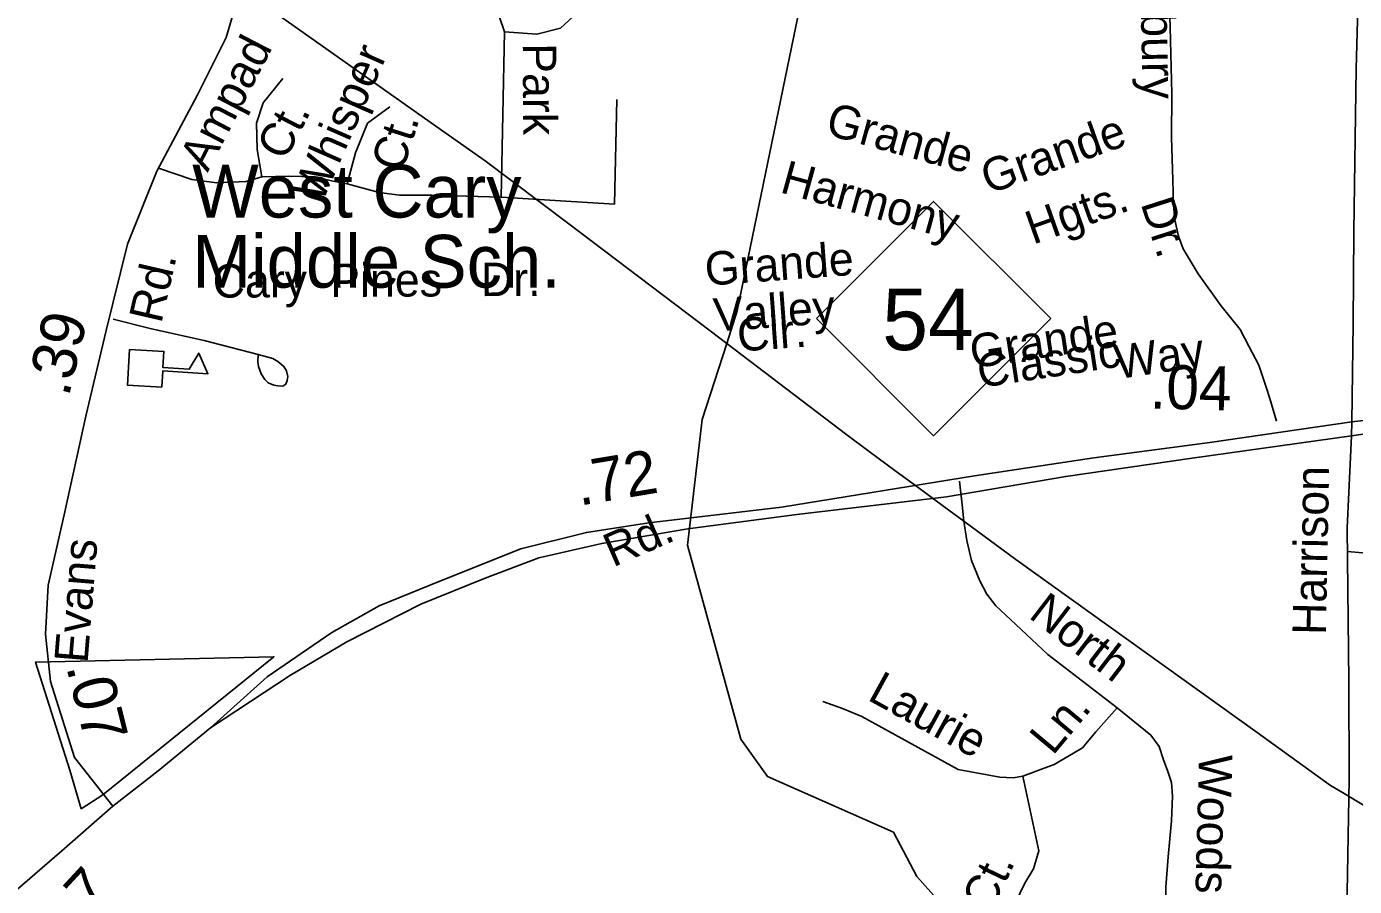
# Model space of a CAD drawing. Extents: x 2001466 to 2224147, y 644118 to 847247.
# Drawn here: x 2060590 to 2064365, y 745804 to 748248 of the extents above; entities that cross this region are included whole.
import ezdxf

# ---------------------------------------------------------------- set-up
doc = ezdxf.new("R2010")
doc.units = 0
for name, color, linetype in [('Exist Boundary Political City Limit New Hole', 7, 'Continuous'), ('Exist Cultural Educational Facility Elementary CELL', 7, 'Continuous'), ('Exist Cultural Educational Facility Elementary Label', 7, 'Continuous'), ('Exist Hydrographic Creek Single Shore', 7, 'Continuous'), ('Exist Hydrographic Misc Water Feature', 7, 'Continuous'), ('Exist Road Non-System Type 51', 7, 'Continuous'), ('Exist Road Non-System Type 51 Label', 7, 'Continuous'), ('Exist Road Primary NC Attributed', 7, 'Continuous'), ('Exist Road Primary NC Label', 7, 'Continuous'), ('Exist Road Primary NC Service Mileage Hundredths English Label', 7, 'Continuous'), ('Exist Road Primary NC Shield CELL', 7, 'Continuous'), ('Exist Road Primary NC Shield Number Label', 7, 'Continuous'), ('Exist Road Primary NC UnDivided 4 Lane Attributed', 7, 'Continuous'), ('Exist Road Secondary Mileage Hundredths English Label', 7, 'Continuous'), ('Exist Road Secondary Type 51 Attributed', 7, 'Continuous'), ('Exist Road Secondary Type 51 Label', 7, 'Continuous'), ('Exist Road Secondary Type 51 Undivided 4 Lane Attributed', 7, 'Continuous'), ('Exist Utilities Electrical Transmission Line', 7, 'Continuous'), ('Map Preparation Boundary City Limit Buffer Line', 7, 'Continuous')]:
    doc.layers.add(name, color=color, linetype=linetype)

msp = doc.modelspace()

# ---------------------------------------------------------------- linework, layer by layer
at = {"layer": 'Exist Boundary Political City Limit New Hole'}
msp.add_lwpolyline([(2060745.1, 746024.9), (2060806.4, 746064.9), (2061293, 746457.2), (2060615, 746442), (2060712.9, 746134.7), (2060745.1, 746024.9)], dxfattribs=at)
at = {"layer": 'Exist Cultural Educational Facility Elementary CELL'}
msp.add_lwpolyline([(2060882.2, 747330.6), (2060979.9, 747324.8), (2060977.2, 747278.8), (2061052.1, 747274.3), (2061079.2, 747319.9), (2061104.9, 747261.6), (2060976.6, 747269.2), (2060973.9, 747223.3), (2060876.1, 747229.1)], close=True, dxfattribs=at)
at = {"layer": 'Exist Hydrographic Creek Single Shore'}
msp.add_lwpolyline([(2062610.1, 747440.6), (2062782.9, 748280.3), (2062835.7, 748338.1)], dxfattribs=at)
at = {"layer": 'Exist Hydrographic Misc Water Feature'}
msp.add_line((2062580.1, 747347.8), (2062610.1, 747440.6), dxfattribs=at)
msp.add_lwpolyline([(2063249.6, 745607.9), (2063255, 745682), (2063121.1, 745832.3), (2063054, 745958.4), (2062696, 746116.6), (2062619.9, 746223.2), (2062469, 746774.2), (2062510, 747130.9), (2062580.1, 747347.8)], dxfattribs=at)
at = {"layer": 'Exist Road Non-System Type 51'}
for p, q in [((2063242.2, 746956.5), (2063249.3, 746889.2)), ((2063249.3, 746889.2), (2063254.2, 746842.5))]:
    msp.add_line(p, q, dxfattribs=at)
for points in [[(2061948.3, 748233.1), (2061933.4, 748277.9), (2061886.8, 748332), (2061838.3, 748374.9), (2061752.5, 748416), (2061679.8, 748425.3), (2061610.9, 748419.7), (2061497.1, 748373.1), (2061431.9, 748328.3)], [(2061948.3, 748233.1), (2062040.4, 748226.4), (2062107.5, 748243.2), (2062156, 748288), (2062176.5, 748349.6), (2062185.8, 748398.1)], [(2064124, 747191.5), (2064114.1, 747223.1), (2064093.4, 747285.5), (2064064.5, 747340.1), (2064039.5, 747386.7), (2063984.9, 747455.8), (2063920.7, 747545.1), (2063878.1, 747616), (2063864.9, 747652.2), (2063853.8, 747698.5), (2063850.7, 747740.5), (2063848.2, 747812.6), (2063844.6, 747932.7), (2063845.2, 748056.7), (2063841, 748246.8), (2063837.5, 748366.8)], [(2061939, 747763.4), (2061948.3, 748233.1)], [(2061318.2, 748100.3), (2061262.2, 748031.3), (2061243.6, 747973.5), (2061245.5, 747898.8), (2061258.5, 747821.2)], [(2062267.6, 748040.7), (2062260.7, 747743.7), (2061939, 747763.4)], [(2061500.9, 747800.7), (2061525.1, 747889.5), (2061558.7, 747973.5), (2061622, 748020.1)], [(2060965.1, 747845.8), (2061059, 747813.8), (2061129.9, 747804.4), (2061213.8, 747808.2), (2061258.5, 747821.2)], [(2061258.5, 747821.2), (2061334.9, 747823.1), (2061409.5, 747821.2), (2061456.1, 747810), (2061500.9, 747800.7)], [(2061500.9, 747800.7), (2061592.2, 747776.5), (2061650, 747769), (2061741.4, 747769), (2061939, 747763.4)], [(2060835.9, 747416.2), (2060941.4, 747390), (2061098.6, 747354.5)], [(2061098.6, 747354.5), (2061116.6, 747350.4), (2061247.9, 747315.7)], [(2061247.9, 747315.7), (2061289.7, 747304.9), (2061303.5, 747296.6), (2061321.2, 747282.2), (2061329, 747270.1), (2061332.6, 747254), (2061330.4, 747242), (2061326.2, 747232.1), (2061318.1, 747226.3), (2061304.1, 747226.6), (2061292.1, 747228.8), (2061276.3, 747235.1), (2061266.5, 747245.3), (2061256.8, 747261.5), (2061249.2, 747281.7), (2061247.5, 747295.7), (2061247.9, 747315.7)], [(2064124, 747191.5), (2064129.1, 747174.8), (2064143.3, 747126.2)], [(2064344.6, 746755.8), (2064451.7, 746747.1), (2064515.2, 746745.7), (2064576.7, 746747.1), (2064609.9, 746749.2), (2064639.6, 746752.6), (2064670.6, 746758.8), (2064696.2, 746769.2), (2064712.8, 746777.5), (2064735.6, 746796.8), (2064757, 746822.4), (2064771.5, 746847.3), (2064781.8, 746865.2), (2064789.4, 746878.4), (2064805.3, 746915), (2064809.5, 746935.7), (2064816.4, 746970.2), (2064818.4, 746997.2), (2064820.5, 747025.5), (2064819.8, 747066.3), (2064816.7, 747097.8)], [(2063254.2, 746842.5), (2063262.5, 746787.1), (2063276.4, 746730.4), (2063299.8, 746672.4), (2063319.2, 746635.1), (2063345.4, 746601.9), (2063386.9, 746563.2), (2063493.2, 746463.7), (2063690.3, 746312.3)], [(2062853.4, 746330.1), (2062909, 746309.8), (2062964.6, 746287.1), (2063237.9, 746137), (2063356.5, 746115), (2063394.5, 746112.5), (2063422.3, 746117.6)], [(2063422.3, 746117.6), (2063475.4, 746137.8), (2063510.8, 746150.5), (2063566.4, 746183.3), (2063591.7, 746198.5), (2063629.6, 746244), (2063690.3, 746312.3)], [(2063690.3, 746312.3), (2063786.1, 746234.4), (2063809.4, 746202.3), (2063822.2, 746163.8), (2063834.4, 746130.7), (2063844.7, 746099.7), (2063847.9, 746061.3), (2063844.7, 745990.8), (2063835, 745888.3), (2063828.6, 745801.8), (2063828.6, 745740.9), (2063822.2, 745680), (2063819.9, 745607.9)], [(2063327.8, 745607.9), (2063427.3, 745814), (2063452.6, 745854.5), (2063467.8, 745905.1), (2063422.3, 746117.6)]]:
    msp.add_lwpolyline(points, dxfattribs=at)
at = {"layer": 'Exist Road Primary NC Attributed'}
for points in [[(2060834.8, 746032.1), (2060963.9, 746132.7), (2061112.8, 746255.5)], [(2060486, 745730.1), (2060689.6, 745905.3), (2060834.8, 746032.1)]]:
    msp.add_lwpolyline(points, dxfattribs=at)
at = {"layer": 'Exist Road Primary NC Shield CELL'}
msp.add_lwpolyline([(2062835.2, 747418.3), (2063168.2, 747751.3), (2063501.2, 747418.3), (2063168.2, 747085.3)], close=True, dxfattribs=at)
at = {"layer": 'Exist Road Primary NC UnDivided 4 Lane Attributed'}
for points in [[(2068888.1, 746709.4), (2068799, 746789.7), (2068702.4, 746875.9), (2068584.9, 746953.2), (2068436.9, 747040.1), (2068261.5, 747122.3), (2068104.6, 747179), (2067938.9, 747219.3), (2067761.9, 747247.5), (2067486.7, 747252.3), (2067253.4, 747257.1), (2066936.4, 747270.4), (2066478.5, 747292.1), (2065968.4, 747304.2), (2065757.6, 747302.6), (2065545.2, 747289.7), (2065234.7, 747251.9), (2064880.6, 747197.1), (2064560.4, 747147.2), (2064357.5, 747124.9)], [(2064356.9, 747084.8), (2064708.5, 747135.1), (2065093.1, 747181), (2065293.4, 747216.5), (2065508.2, 747239.4), (2065960.4, 747262.8), (2066351.4, 747255.9), (2066901.8, 747232.6), (2067257.4, 747228.1), (2067746.6, 747204), (2067926, 747175), (2068097.4, 747135.5), (2068292.1, 747061.9), (2068461, 746989.4), (2068581.7, 746913.7), (2068711.8, 746814.2), (2068786.5, 746746.9), (2068936, 746589.3), (2069011.5, 746497.4), (2069078.8, 746403.9), (2069131.3, 746321.9), (2069158.6, 746262.9)], [(2064357.5, 747124.9), (2063953.8, 747066.3), (2063623.9, 747022.8), (2063284.4, 746970.9), (2062735.6, 746882.3), (2062359.1, 746837.6), (2062181.3, 746810.3), (2061994.6, 746763.6), (2061764.5, 746671.8), (2061592.3, 746601.7), (2061457.2, 746526), (2061273.7, 746400.4), (2061112.8, 746255.5)], [(2061112.8, 746255.5), (2061339.7, 746404.9), (2061499.8, 746499.9), (2061710.6, 746606.5), (2061893.2, 746680.6), (2062046.1, 746738.6), (2062224.7, 746779.3), (2062469.3, 746820.3), (2062779.9, 746861.8), (2063204.7, 746911.3), (2063544.2, 746969.7), (2063903.1, 747021.2), (2064356.9, 747084.8)]]:
    msp.add_lwpolyline(points, dxfattribs=at)
at = {"layer": 'Exist Road Secondary Type 51 Attributed'}
for points in [[(2060834.8, 746032.1), (2060725.4, 746171.1), (2060657.7, 746386.4), (2060643.6, 746520.8), (2060651.4, 746660.4), (2060696.4, 746860.1), (2060757.7, 747140.7), (2060815.8, 747384.7), (2060876.7, 747629.9), (2060960.3, 747836.8), (2061074.6, 748052.6), (2061156.7, 748216.9), (2061188.9, 748327.2), (2061193.9, 748411)], [(2064357.5, 747124.9), (2064356.9, 747084.8)]]:
    msp.add_lwpolyline(points, dxfattribs=at)
at = {"layer": 'Exist Road Secondary Type 51 Undivided 4 Lane Attributed'}
for points in [[(2066142.3, 751116.9), (2065978.2, 750939.8), (2065832.5, 750779.9), (2065609.6, 750521.5), (2065424.6, 750328.6), (2065212.9, 750084.6), (2064986, 749844.3), (2064835.5, 749690.5), (2064731.7, 749562), (2064641.6, 749412.3), (2064542.7, 749211.8), (2064464.6, 749023.7), (2064422.8, 748849.8), (2064393.8, 748675.9), (2064376.1, 748370.7), (2064369.7, 748127.5), (2064363.2, 747666.1), (2064361.6, 747403.6), (2064357.5, 747124.9)], [(2064356.9, 747084.8), (2064343.8, 746823.7), (2064348.6, 746386.5), (2064350.2, 746109.5), (2064340.6, 745572.5), (2064335.8, 745321.3), (2064327.7, 744887.3), (2064322.9, 744626.4), (2064310, 744218.2), (2064303.6, 743918.7), (2064293.9, 743447.6), (2064299.6, 743145.7)]]:
    msp.add_lwpolyline(points, dxfattribs=at)
at = {"layer": 'Exist Utilities Electrical Transmission Line'}
for p, q in [((2062980.9, 747043.6), (2063062.2, 746983.8)), ((2063062.2, 746983.8), (2063089.3, 746963.8)), ((2063089.3, 746963.8), (2063116.5, 746943.9)), ((2063116.5, 746943.9), (2063197.8, 746884)), ((2063197.8, 746884), (2063254.2, 746842.5))]:
    msp.add_line(p, q, dxfattribs=at)
for points in [[(2061196.2, 748358.2), (2061205.1, 748352.7), (2061778.8, 747946.9), (2061893.2, 747866.6), (2062131.5, 747687.7), (2062533.3, 747383.5), (2062580.1, 747347.8)], [(2062580.1, 747347.8), (2062921.3, 747087.5), (2062980.9, 747043.6)], [(2063254.2, 746842.5), (2063402.1, 746733.7), (2064088, 746241.6), (2064297, 746091.3), (2064331, 746070.9)], [(2064331, 746070.9), (2064524.2, 745954.7), (2064706.8, 745846.4)]]:
    msp.add_lwpolyline(points, dxfattribs=at)
at = {"layer": 'Map Preparation Boundary City Limit Buffer Line'}
msp.add_lwpolyline([(2060745.1, 746024.9), (2060806.4, 746064.9), (2061293, 746457.2), (2060615, 746442), (2060712.9, 746134.7), (2060745.1, 746024.9)], dxfattribs=at)

# ---------------------------------------------------------------- texts
at = {"layer": 'Exist Cultural Educational Facility Elementary Label'}
for s, p in [('West Cary', (2061060.5, 747705.3)), ('Middle Sch.', (2061060.5, 747506.1))]:
    msp.add_text(s, height=150, dxfattribs=at).set_placement(p)
at = {"layer": 'Exist Road Non-System Type 51 Label'}
for s, rotation, p in [('Sudbury', 271.2389, (2063752.9, 748514.1)), ('Ampad', 62.5431, (2061104.4, 747832.1)), ('Whisper', 66.2575, (2061429.1, 747743.7)), ('Park', 270.2428, (2062000.4, 748200.6)), ('Ct.', 62.5431, (2061324.1, 747863.3)), ('Grande', 344.5339, (2062857.1, 747942.8)), ('Ct.', 72.2365, (2061657.7, 747830.8)), ('Grande', 19.5641, (2063324.2, 747770.9)), ('Harmony', 344.5339, (2062728.3, 747777.7)), ('Hgts.', 19.5641, (2063450.9, 747627.7)), ('Dr.', 287.8513, (2063756.4, 747745.4)), ('Grande', 4.2397, (2062521.3, 747511.4)), ('Cary', 0.3222, (2061118.9, 747477.5)), ('Pines', 0.3222, (2061453.1, 747479.4)), ('Dr.', 0.322, (2061881.6, 747481.8)), ('Valley', 4.2397, (2062545.9, 747380.6)), ('Cir.', 4.2397, (2062613.3, 747324.1)), ('Grande', 8.659, (2063279.2, 747276.2)), ('Classic', 8.659, (2063299.7, 747221)), ('Way', 8.659, (2063691.8, 747245.9)), ('North', 322.4653, (2063435.5, 746570.2)), ('Laurie', 331.2244, (2062977.1, 746336.3)), ('Ln.', 50.207, (2063507.4, 746174.2)), ('Woods', 268.5328, (2063922.9, 746180.1)), ('Huntington Ct.', 64.2141, (2063048, 745142))]:
    msp.add_text(s, height=95, rotation=rotation, dxfattribs=at).set_placement(p)
at = {"layer": 'Exist Road Primary NC Label'}
msp.add_text('Rd.', height=95, rotation=23.5781, dxfattribs=at).set_placement((2062256.8, 746710.7))
at = {"layer": 'Exist Road Primary NC Service Mileage Hundredths English Label'}
for s, rotation, p in [('.04', 358.543, (2063782, 747162.9)), ('.72', 9.4665, (2062161.1, 746886.2)), ('.07', 47.3113, (2060684.2, 745613.3))]:
    msp.add_text(s, height=125, rotation=rotation, dxfattribs=at).set_placement(p)
at = {"layer": 'Exist Road Primary NC Shield Number Label'}
msp.add_text('54', height=175, dxfattribs=at).set_placement((2063022.3, 747328.6))
at = {"layer": 'Exist Road Secondary Mileage Hundredths English Label'}
for s, rotation, p in [('.39', 76.5275, (2060709.2, 747192.9)), ('.07', 284.0266, (2060701.9, 746428.9))]:
    msp.add_text(s, height=125, rotation=rotation, dxfattribs=at).set_placement(p)
at = {"layer": 'Exist Road Secondary Type 51 Label'}
for s, rotation, p in [('Rd.', 77.0176, (2060972.4, 747401.8)), ('Harrison', 88.8275, (2064283.3, 746518.4)), ('Evans', 85.3548, (2060762.8, 746437.2))]:
    msp.add_text(s, height=95, rotation=rotation, dxfattribs=at).set_placement(p)

doc.saveas('drawing.dxf')
